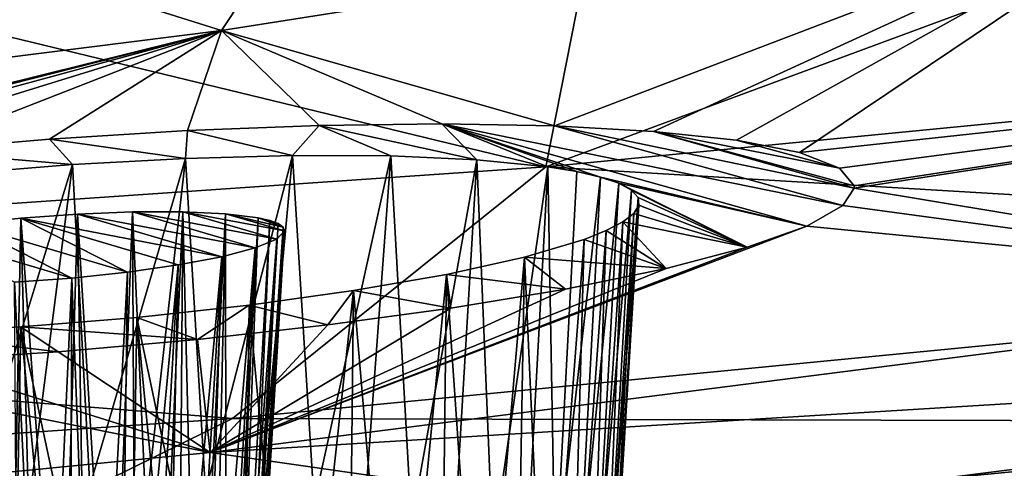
# Model space of a CAD drawing. Header units: metres. Extents: x -90 to 304, y -90 to 74.
# Tile 294 of 570: x 253.08 to 255.6, y -13.12 to -11.97. Entities that reach past the tile are written whole.
import ezdxf

# ---------------------------------------------------------------- set-up
doc = ezdxf.new("R2010")
doc.units = ezdxf.units.M
doc.layers.add('solid_21662050_350', color=7, linetype='CONTINUOUS')

msp = doc.modelspace()

# ---------------------------------------------------------------- linework, layer by layer
at = {"layer": 'solid_21662050_350'}
for points in [[(251.945618, -11.479867, 204.514191), (254.173157, -11.134022, 203.553574), (253.599243, -11.999104, 208.165176)], [(254.173157, -11.134022, 203.553574), (256.130981, -11.601048, 207.05954), (253.599243, -11.999104, 208.165176)], [(256.951324, -11.413691, 238.510544), (254.427246, -12.346958, 236.068329), (259.092621, -11.892765, 234.806763)], [(256.951324, -11.413691, 238.510544), (254.570633, -11.622048, 239.083359), (254.427246, -12.346958, 236.068329)], [(251.945618, -11.479867, 204.514191), (253.599243, -11.999104, 208.165176), (250.982635, -12.328228, 209.079361)], [(254.449585, -12.242076, 210.208206), (253.599243, -11.999104, 208.165176), (256.130981, -11.601048, 207.05954)], [(254.702759, -12.25605, 210.456818), (254.449585, -12.242076, 210.208206), (256.130981, -11.601048, 207.05954)], [(254.914307, -12.278888, 210.74971), (254.702759, -12.25605, 210.456818), (256.130981, -11.601048, 207.05954)], [(255.075394, -12.310399, 211.080856), (254.914307, -12.278888, 210.74971), (256.130981, -11.601048, 207.05954)], [(255.075394, -12.310399, 211.080856), (256.130981, -11.601048, 207.05954), (257.460968, -12.052434, 210.88298)], [(254.570633, -11.622048, 239.083359), (252.168732, -11.798766, 239.569077), (254.427246, -12.346958, 236.068329)], [(252.168732, -11.798766, 239.569077), (249.669693, -12.67347, 236.97525), (254.427246, -12.346958, 236.068329)], [(259.092621, -11.892765, 234.806763), (254.427246, -12.346958, 236.068329), (258.035553, -12.561463, 231.415329)], [(251.636505, -12.4851, 210.408783), (250.982635, -12.328228, 209.079361), (253.599243, -11.999104, 208.165176)], [(251.889328, -12.432434, 210.165573), (251.636505, -12.4851, 210.408783), (253.599243, -11.999104, 208.165176)], [(252.177429, -12.383912, 209.972412), (251.889328, -12.432434, 210.165573), (253.599243, -11.999104, 208.165176)], [(252.48558, -12.341916, 209.837723), (252.177429, -12.383912, 209.972412), (253.599243, -11.999104, 208.165176)], [(252.812149, -12.305654, 209.75502), (252.48558, -12.341916, 209.837723), (253.599243, -11.999104, 208.165176)], [(253.160156, -12.275743, 209.730301), (252.812149, -12.305654, 209.75502), (253.599243, -11.999104, 208.165176)], [(253.512375, -12.253809, 209.766281), (253.160156, -12.275743, 209.730301), (253.599243, -11.999104, 208.165176)], [(253.848404, -12.240908, 209.859863), (253.512375, -12.253809, 209.766281), (253.599243, -11.999104, 208.165176)], [(254.161972, -12.23704, 210.007919), (253.848404, -12.240908, 209.859863), (253.599243, -11.999104, 208.165176)], [(254.449585, -12.242076, 210.208206), (254.161972, -12.23704, 210.007919), (253.599243, -11.999104, 208.165176)], [(255.177277, -12.349615, 211.438217), (255.075394, -12.310399, 211.080856), (257.460968, -12.052434, 210.88298)], [(255.214417, -12.394933, 211.806305), (255.177277, -12.349615, 211.438217), (257.460968, -12.052434, 210.88298)], [(255.214417, -12.394933, 211.806305), (257.460968, -12.052434, 210.88298), (255.214462, -12.400886, 211.851959)], [(255.214462, -12.400886, 211.851959), (257.460968, -12.052434, 210.88298), (256.799438, -12.663952, 215.536652)], [(253.78067, -12.317607, 210.34874), (253.512375, -12.253809, 209.766281), (253.848404, -12.240908, 209.859863)], [(253.78067, -12.317607, 210.34874), (253.848404, -12.240908, 209.859863), (254.031479, -12.318776, 210.49968)], [(254.251511, -12.328426, 210.696991), (253.848404, -12.240908, 209.859863), (254.161972, -12.23704, 210.007919)], [(254.031479, -12.318776, 210.49968), (253.848404, -12.240908, 209.859863), (254.251511, -12.328426, 210.696991)], [(254.161972, -12.23704, 210.007919), (255.186172, -12.444887, 212.173248), (255.093903, -12.497797, 212.526306)], [(254.449585, -12.242076, 210.208206), (255.186172, -12.444887, 212.173248), (254.161972, -12.23704, 210.007919)], [(254.56723, -12.372545, 211.209579), (254.161972, -12.23704, 210.007919), (255.093903, -12.497797, 212.526306)], [(254.506439, -12.358524, 211.068878), (254.161972, -12.23704, 210.007919), (254.56723, -12.372545, 211.209579)], [(254.432846, -12.346447, 210.935822), (254.161972, -12.23704, 210.007919), (254.506439, -12.358524, 211.068878)], [(254.251511, -12.328426, 210.696991), (254.161972, -12.23704, 210.007919), (254.432846, -12.346447, 210.935822)], [(254.449585, -12.242076, 210.208206), (255.214462, -12.400886, 211.851959), (255.186172, -12.444887, 212.173248)], [(254.702759, -12.25605, 210.456818), (255.214462, -12.400886, 211.851959), (254.449585, -12.242076, 210.208206)], [(253.507019, -12.32493, 210.248245), (253.160156, -12.275743, 209.730301), (253.512375, -12.253809, 209.766281)], [(253.507019, -12.32493, 210.248245), (253.512375, -12.253809, 209.766281), (253.78067, -12.317607, 210.34874)], [(255.214417, -12.394933, 211.806305), (255.214462, -12.400886, 211.851959), (254.702759, -12.25605, 210.456818)], [(255.177277, -12.349615, 211.438217), (254.702759, -12.25605, 210.456818), (254.914307, -12.278888, 210.74971)], [(255.214417, -12.394933, 211.806305), (254.702759, -12.25605, 210.456818), (255.177277, -12.349615, 211.438217)], [(253.219238, -12.34062, 210.201721), (252.812149, -12.305654, 209.75502), (253.160156, -12.275743, 209.730301)], [(253.219238, -12.34062, 210.201721), (253.160156, -12.275743, 209.730301), (253.507019, -12.32493, 210.248245)], [(255.177277, -12.349615, 211.438217), (254.914307, -12.278888, 210.74971), (255.075394, -12.310399, 211.080856)], [(252.927429, -12.364294, 210.21167), (252.812149, -12.305654, 209.75502), (253.219238, -12.34062, 210.201721)], [(253.507019, -12.32493, 210.248245), (253.78067, -12.317607, 210.34874), (253.558029, -13.174185, 210.051041)], [(253.78067, -12.317607, 210.34874), (253.699905, -13.187614, 210.098068), (253.558029, -13.174185, 210.051041)], [(253.78067, -12.317607, 210.34874), (253.835876, -13.205593, 210.158936), (253.699905, -13.187614, 210.098068)], [(253.78067, -12.317607, 210.34874), (254.031479, -12.318776, 210.49968), (253.835876, -13.205593, 210.158936)], [(254.031479, -12.318776, 210.49968), (253.964493, -13.227921, 210.232971), (253.835876, -13.205593, 210.158936)], [(254.031479, -12.318776, 210.49968), (254.084305, -13.254357, 210.319366), (253.964493, -13.227921, 210.232971)], [(254.031479, -12.318776, 210.49968), (254.251511, -12.328426, 210.696991), (254.084305, -13.254357, 210.319366)], [(252.927429, -12.364294, 210.21167), (253.219238, -12.34062, 210.201721), (252.963379, -13.168107, 210.009171)], [(253.219238, -12.34062, 210.201721), (253.112854, -13.162394, 209.997299), (252.963379, -13.168107, 210.009171)], [(253.219238, -12.34062, 210.201721), (253.262894, -13.161505, 210.000381), (253.112854, -13.162394, 209.997299)], [(253.219238, -12.34062, 210.201721), (253.507019, -12.32493, 210.248245), (253.262894, -13.161505, 210.000381)], [(253.507019, -12.32493, 210.248245), (253.411819, -13.165449, 210.018356), (253.262894, -13.161505, 210.000381)], [(253.507019, -12.32493, 210.248245), (253.558029, -13.174185, 210.051041), (253.411819, -13.165449, 210.018356)], [(254.251511, -12.328426, 210.696991), (254.194031, -13.284609, 210.417175), (254.084305, -13.254357, 210.319366)], [(254.251511, -12.328426, 210.696991), (254.292465, -13.318345, 210.525314), (254.194031, -13.284609, 210.417175)], [(254.251511, -12.328426, 210.696991), (254.432846, -12.346447, 210.935822), (254.292465, -13.318345, 210.525314)], [(254.427246, -12.346958, 236.068329), (249.669693, -12.67347, 236.97525), (253.627701, -12.988834, 232.602402)], [(254.427246, -12.346958, 236.068329), (253.627701, -12.988834, 232.602402), (258.035553, -12.561463, 231.415329)], [(254.432846, -12.346447, 210.935822), (254.37851, -13.355198, 210.642609), (254.292465, -13.318345, 210.525314)], [(254.432846, -12.346447, 210.935822), (254.451233, -13.394761, 210.767776), (254.37851, -13.355198, 210.642609)], [(254.432846, -12.346447, 210.935822), (254.506439, -12.358524, 211.068878), (254.451233, -13.394761, 210.767776)], [(254.506439, -12.358524, 211.068878), (254.56723, -12.372545, 211.209579), (254.451233, -13.394761, 210.767776)], [(254.56723, -12.372545, 211.209579), (254.509827, -13.436604, 210.899429), (254.451233, -13.394761, 210.767776)], [(254.56723, -12.372545, 211.209579), (254.614075, -12.38835, 211.356018), (254.509827, -13.436604, 210.899429)], [(254.614075, -12.38835, 211.356018), (254.55368, -13.480266, 211.036148), (254.509827, -13.436604, 210.899429)], [(254.614075, -12.38835, 211.356018), (254.64624, -12.405727, 211.506149), (254.55368, -13.480266, 211.036148)], [(254.56723, -12.372545, 211.209579), (255.093903, -12.497797, 212.526306), (254.614075, -12.38835, 211.356018)], [(254.614075, -12.38835, 211.356018), (255.093903, -12.497797, 212.526306), (254.942017, -12.551848, 212.853378)], [(254.614075, -12.38835, 211.356018), (254.942017, -12.551848, 212.853378), (254.64624, -12.405727, 211.506149)], [(254.64624, -12.405727, 211.506149), (254.582275, -13.52527, 211.176422), (254.55368, -13.480266, 211.036148)], [(254.64624, -12.405727, 211.506149), (254.663376, -12.424479, 211.65834), (254.582275, -13.52527, 211.176422)], [(254.64624, -12.405727, 211.506149), (254.942017, -12.551848, 212.853378), (254.663376, -12.424479, 211.65834)], [(255.186172, -12.444887, 212.173248), (255.214462, -12.400886, 211.851959), (256.799438, -12.663952, 215.536652)], [(254.663376, -12.424479, 211.65834), (254.595322, -13.571121, 211.31871), (254.582275, -13.52527, 211.176422)], [(254.665375, -12.444415, 211.811005), (254.592682, -13.617319, 211.461472), (254.595322, -13.571121, 211.31871)], [(254.665375, -12.444415, 211.811005), (254.652267, -12.465339, 211.96257), (254.592682, -13.617319, 211.461472)], [(254.663376, -12.424479, 211.65834), (254.665375, -12.444415, 211.811005), (254.595322, -13.571121, 211.31871)], [(254.665375, -12.444415, 211.811005), (254.942017, -12.551848, 212.853378), (254.652267, -12.465339, 211.96257)], [(254.663376, -12.424479, 211.65834), (254.942017, -12.551848, 212.853378), (254.665375, -12.444415, 211.811005)], [(255.093903, -12.497797, 212.526306), (255.186172, -12.444887, 212.173248), (256.799438, -12.663952, 215.536652)], [(253.231842, -12.46719, 211.101715), (253.086884, -12.47772, 211.096832), (253.18988, -13.877119, 210.747055)], [(253.59996, -12.575866, 212.132996), (253.086884, -12.47772, 211.096832), (253.231842, -12.46719, 211.101715)], [(253.231842, -12.46719, 211.101715), (253.18988, -13.877119, 210.747055), (253.254898, -13.878575, 210.754089)], [(253.372284, -12.461626, 211.141052), (253.231842, -12.46719, 211.101715), (253.31842, -13.882641, 210.769119)], [(253.685455, -12.55359, 212.014664), (253.231842, -12.46719, 211.101715), (253.372284, -12.461626, 211.141052)], [(253.231842, -12.46719, 211.101715), (253.254898, -13.878575, 210.754089), (253.31842, -13.882641, 210.769119)], [(253.59996, -12.575866, 212.132996), (253.231842, -12.46719, 211.101715), (253.685455, -12.55359, 212.014664)], [(253.372284, -12.461626, 211.141052), (253.31842, -13.882641, 210.769119), (253.379364, -13.889246, 210.791916)], [(253.50058, -12.461342, 211.212875), (253.372284, -12.461626, 211.141052), (253.436691, -13.898277, 210.822067)], [(253.740173, -12.531233, 211.877716), (253.372284, -12.461626, 211.141052), (253.50058, -12.461342, 211.212875)], [(253.372284, -12.461626, 211.141052), (253.379364, -13.889246, 210.791916), (253.436691, -13.898277, 210.822067)], [(253.685455, -12.55359, 212.014664), (253.372284, -12.461626, 211.141052), (253.740173, -12.531233, 211.877716)], [(253.50058, -12.461342, 211.212875), (253.436691, -13.898277, 210.822067), (253.489426, -13.90958, 210.859055)], [(253.50058, -12.461342, 211.212875), (253.489426, -13.90958, 210.859055), (253.536667, -13.922967, 210.902283)], [(253.609558, -12.466402, 211.313705), (253.50058, -12.461342, 211.212875), (253.536667, -13.922967, 210.902283)], [(253.760315, -12.510112, 211.730026), (253.50058, -12.461342, 211.212875), (253.609558, -12.466402, 211.313705)], [(253.740173, -12.531233, 211.877716), (253.50058, -12.461342, 211.212875), (253.760315, -12.510112, 211.730026)], [(253.609558, -12.466402, 211.313705), (253.536667, -13.922967, 210.902283), (253.577591, -13.938195, 210.950958)], [(253.609558, -12.466402, 211.313705), (253.577591, -13.938195, 210.950958), (253.611496, -13.955018, 211.004303)], [(253.692703, -12.476629, 211.438614), (253.609558, -12.466402, 211.313705), (253.611496, -13.955018, 211.004303)], [(253.756821, -12.50042, 211.654892), (253.609558, -12.466402, 211.313705), (253.692703, -12.476629, 211.438614)], [(253.760315, -12.510112, 211.730026), (253.609558, -12.466402, 211.313705), (253.756821, -12.50042, 211.654892)], [(254.652267, -12.465339, 211.96257), (254.574356, -13.663357, 211.603119), (254.592682, -13.617319, 211.461472)], [(254.652267, -12.465339, 211.96257), (254.624252, -12.48702, 212.111435), (254.574356, -13.663357, 211.603119)], [(254.652267, -12.465339, 211.96257), (254.942017, -12.551848, 212.853378), (254.624252, -12.48702, 212.111435)], [(252.815842, -12.511144, 211.189713), (252.945587, -12.492645, 211.126694), (253.216995, -12.630351, 212.319366)], [(253.086884, -12.47772, 211.096832), (253.358902, -12.615314, 212.28949), (252.945587, -12.492645, 211.126694)], [(253.086884, -12.47772, 211.096832), (252.945587, -12.492645, 211.126694), (253.05986, -13.882088, 210.757385)], [(253.216995, -12.630351, 212.319366), (252.945587, -12.492645, 211.126694), (253.358902, -12.615314, 212.28949)], [(253.086884, -12.47772, 211.096832), (253.05986, -13.882088, 210.757385), (253.124512, -13.878296, 210.748169)], [(253.488953, -12.596821, 212.226242), (253.358902, -12.615314, 212.28949), (253.086884, -12.47772, 211.096832)], [(253.086884, -12.47772, 211.096832), (253.124512, -13.878296, 210.748169), (253.18988, -13.877119, 210.747055)], [(253.488953, -12.596821, 212.226242), (253.086884, -12.47772, 211.096832), (253.59996, -12.575866, 212.132996)], [(253.692703, -12.476629, 211.438614), (253.611496, -13.955018, 211.004303), (253.637833, -13.973141, 211.061356)], [(253.722733, -12.483542, 211.507996), (253.692703, -12.476629, 211.438614), (253.637833, -13.973141, 211.061356)], [(253.722733, -12.483542, 211.507996), (253.637833, -13.973141, 211.061356), (253.656113, -13.992254, 211.12117)], [(253.744217, -12.491518, 211.580505), (253.722733, -12.483542, 211.507996), (253.656113, -13.992254, 211.12117)], [(253.756821, -12.50042, 211.654892), (253.744217, -12.491518, 211.580505), (253.656113, -13.992254, 211.12117)], [(253.744217, -12.491518, 211.580505), (253.692703, -12.476629, 211.438614), (253.722733, -12.483542, 211.507996)], [(253.756821, -12.50042, 211.654892), (253.692703, -12.476629, 211.438614), (253.744217, -12.491518, 211.580505)], [(254.624252, -12.48702, 212.111435), (254.540573, -13.70873, 211.742111), (254.574356, -13.663357, 211.603119)], [(254.624252, -12.48702, 212.111435), (254.581726, -12.509248, 212.256119), (254.540573, -13.70873, 211.742111)], [(254.624252, -12.48702, 212.111435), (254.734787, -12.605789, 213.146515), (254.581726, -12.509248, 212.256119)], [(254.624252, -12.48702, 212.111435), (254.942017, -12.551848, 212.853378), (254.734787, -12.605789, 213.146515)], [(252.815842, -12.511144, 211.189713), (253.216995, -12.630351, 212.319366), (253.070984, -12.64108, 212.314117)], [(255.093903, -12.497797, 212.526306), (256.799438, -12.663952, 215.536652), (253.570114, -13.075287, 216.679184)], [(254.942017, -12.551848, 212.853378), (255.093903, -12.497797, 212.526306), (253.570114, -13.075287, 216.679184)], [(253.756821, -12.50042, 211.654892), (253.656113, -13.992254, 211.12117), (253.666061, -14.012034, 211.182724)], [(253.760315, -12.510112, 211.730026), (253.667465, -14.032133, 211.244934), (253.660339, -14.052223, 211.306778)], [(253.740173, -12.531233, 211.877716), (253.760315, -12.510112, 211.730026), (253.660339, -14.052223, 211.306778)], [(253.760315, -12.510112, 211.730026), (253.756821, -12.50042, 211.654892), (253.666061, -14.012034, 211.182724)], [(253.760315, -12.510112, 211.730026), (253.666061, -14.012034, 211.182724), (253.667465, -14.032133, 211.244934)], [(254.581726, -12.509248, 212.256119), (254.491699, -13.752941, 211.876923), (254.540573, -13.70873, 211.742111)], [(254.581726, -12.509248, 212.256119), (254.525192, -12.531814, 212.395233), (254.491699, -13.752941, 211.876923)], [(254.581726, -12.509248, 212.256119), (254.734787, -12.605789, 213.146515), (254.525192, -12.531814, 212.395233)], [(253.740173, -12.531233, 211.877716), (253.644775, -14.071945, 211.367157), (253.621063, -14.090969, 211.425064)], [(253.685455, -12.55359, 212.014664), (253.740173, -12.531233, 211.877716), (253.621063, -14.090969, 211.425064)], [(253.740173, -12.531233, 211.877716), (253.660339, -14.052223, 211.306778), (253.644775, -14.071945, 211.367157)], [(254.525192, -12.531814, 212.395233), (254.734787, -12.605789, 213.146515), (254.37291, -12.577055, 212.651276)], [(254.525192, -12.531814, 212.395233), (254.37291, -12.577055, 212.651276), (254.428253, -13.795507, 212.006088)], [(254.525192, -12.531814, 212.395233), (254.428253, -13.795507, 212.006088), (254.491699, -13.752941, 211.876923)], [(253.685455, -12.55359, 212.014664), (253.5896, -14.108968, 211.479507), (253.550919, -14.125632, 211.529541)], [(253.59996, -12.575866, 212.132996), (253.685455, -12.55359, 212.014664), (253.550919, -14.125632, 211.529541)], [(254.734787, -12.605789, 213.146515), (254.942017, -12.551848, 212.853378), (253.570114, -13.075287, 216.679184)], [(253.685455, -12.55359, 212.014664), (253.621063, -14.090969, 211.425064), (253.5896, -14.108968, 211.479507)], [(258.035553, -12.561463, 231.415329), (253.627701, -12.988834, 232.602402), (256.93811, -12.996708, 227.883087)], [(253.59996, -12.575866, 212.132996), (253.505676, -14.140684, 211.574326), (253.454681, -14.153854, 211.613068)], [(253.488953, -12.596821, 212.226242), (253.59996, -12.575866, 212.132996), (253.454681, -14.153854, 211.613068)], [(253.59996, -12.575866, 212.132996), (253.550919, -14.125632, 211.529541), (253.505676, -14.140684, 211.574326)], [(254.37291, -12.577055, 212.651276), (254.477753, -12.65836, 213.398636), (254.174026, -12.621065, 212.870056)], [(254.37291, -12.577055, 212.651276), (254.174026, -12.621065, 212.870056), (254.26062, -13.873857, 212.241867)], [(254.37291, -12.577055, 212.651276), (254.26062, -13.873857, 212.241867), (254.350937, -13.83596, 212.128189)], [(254.37291, -12.577055, 212.651276), (254.350937, -13.83596, 212.128189), (254.428253, -13.795507, 212.006088)], [(254.37291, -12.577055, 212.651276), (254.734787, -12.605789, 213.146515), (254.477753, -12.65836, 213.398636)], [(253.216995, -12.630351, 212.319366), (253.358902, -12.615314, 212.28949), (253.276108, -14.180049, 211.687149)], [(253.276108, -14.180049, 211.687149), (253.358902, -12.615314, 212.28949), (253.338882, -14.173708, 211.669968)], [(253.488953, -12.596821, 212.226242), (253.338882, -14.173708, 211.669968), (253.358902, -12.615314, 212.28949)], [(253.488953, -12.596821, 212.226242), (253.398758, -14.164927, 211.645142), (253.338882, -14.173708, 211.669968)], [(253.488953, -12.596821, 212.226242), (253.454681, -14.153854, 211.613068), (253.398758, -14.164927, 211.645142)], [(254.477753, -12.65836, 213.398636), (254.734787, -12.605789, 213.146515), (253.570114, -13.075287, 216.679184)], [(254.174026, -12.621065, 212.870056), (254.184677, -12.706975, 213.597412), (253.936523, -12.662265, 213.043747)], [(254.174026, -12.621065, 212.870056), (253.936523, -12.662265, 213.043747), (254.044983, -13.940357, 212.439148)], [(254.174026, -12.621065, 212.870056), (254.044983, -13.940357, 212.439148), (254.158249, -13.908784, 212.345901)], [(254.174026, -12.621065, 212.870056), (254.158249, -13.908784, 212.345901), (254.26062, -13.873857, 212.241867)], [(254.174026, -12.621065, 212.870056), (254.477753, -12.65836, 213.398636), (254.184677, -12.706975, 213.597412)], [(253.070984, -12.64108, 212.314117), (253.216995, -12.630351, 212.319366), (253.146088, -14.185019, 211.697464)], [(253.070984, -12.64108, 212.314117), (253.146088, -14.185019, 211.697464), (253.08107, -14.183561, 211.690445)], [(253.216995, -12.630351, 212.319366), (253.211456, -14.183841, 211.696365), (253.146088, -14.185019, 211.697464)], [(253.216995, -12.630351, 212.319366), (253.276108, -14.180049, 211.687149), (253.211456, -14.183841, 211.696365)], [(254.184677, -12.706975, 213.597412), (254.477753, -12.65836, 213.398636), (253.570114, -13.075287, 216.679184)], [(253.570114, -13.075287, 216.679184), (256.799438, -12.663952, 215.536652), (258.189575, -12.792882, 219.258179)], [(253.936523, -12.662265, 213.043747), (253.870743, -12.749596, 213.735764), (253.669525, -12.699194, 213.166306)], [(253.936523, -12.662265, 213.043747), (253.669525, -12.699194, 213.166306), (253.790802, -13.9921, 212.589279)], [(253.936523, -12.662265, 213.043747), (253.790802, -13.9921, 212.589279), (253.922058, -13.968231, 212.520569)], [(253.936523, -12.662265, 213.043747), (254.184677, -12.706975, 213.597412), (253.870743, -12.749596, 213.735764)], [(253.936523, -12.662265, 213.043747), (253.922058, -13.968231, 212.520569), (254.044983, -13.940357, 212.439148)], [(249.669693, -12.67347, 236.97525), (249.133423, -13.29605, 233.455719), (253.627701, -12.988834, 232.602402)], [(253.382813, -12.730533, 213.233368), (253.669525, -12.699194, 213.166306), (253.537643, -12.786765, 213.819138)], [(253.382813, -12.730533, 213.233368), (253.652664, -14.011703, 212.644547), (253.669525, -12.699194, 213.166306)], [(253.669525, -12.699194, 213.166306), (253.870743, -12.749596, 213.735764), (253.537643, -12.786765, 213.819138)], [(253.870743, -12.749596, 213.735764), (254.184677, -12.706975, 213.597412), (253.570114, -13.075287, 216.679184)], [(253.790802, -13.9921, 212.589279), (253.669525, -12.699194, 213.166306), (253.652664, -14.011703, 212.644547)], [(253.382813, -12.730533, 213.233368), (253.537643, -12.786765, 213.819138), (253.086868, -12.7551, 213.242355)], [(253.382813, -12.730533, 213.233368), (253.086868, -12.7551, 213.242355), (253.361847, -14.037299, 212.712402)], [(253.382813, -12.730533, 213.233368), (253.361847, -14.037299, 212.712402), (253.509155, -14.026824, 212.68573)], [(253.382813, -12.730533, 213.233368), (253.509155, -14.026824, 212.68573), (253.652664, -14.011703, 212.644547)], [(253.086868, -12.7551, 213.242355), (253.182571, -12.818081, 213.842484), (252.792618, -12.771891, 213.192459)], [(253.086868, -12.7551, 213.242355), (252.792618, -12.771891, 213.192459), (253.062332, -14.043901, 212.721207)], [(252.792618, -12.771891, 213.192459), (253.182571, -12.818081, 213.842484), (252.821823, -12.841692, 213.802017)], [(253.086868, -12.7551, 213.242355), (253.062332, -14.043901, 212.721207), (253.212357, -14.043013, 212.724274)], [(253.086868, -12.7551, 213.242355), (253.537643, -12.786765, 213.819138), (253.182571, -12.818081, 213.842484)], [(253.086868, -12.7551, 213.242355), (253.212357, -14.043013, 212.724274), (253.361847, -14.037299, 212.712402)], [(253.537643, -12.786765, 213.819138), (253.870743, -12.749596, 213.735764), (253.570114, -13.075287, 216.679184)], [(253.182571, -12.818081, 213.842484), (253.537643, -12.786765, 213.819138), (253.570114, -13.075287, 216.679184)], [(253.570114, -13.075287, 216.679184), (258.189575, -12.792882, 219.258179), (254.691605, -13.235894, 220.488998)], [(255.326431, -13.233308, 222.051758), (254.691605, -13.235894, 220.488998), (258.189575, -12.792882, 219.258179)], [(255.669937, -13.197049, 222.040894), (255.326431, -13.233308, 222.051758), (258.189575, -12.792882, 219.258179)], [(252.821823, -12.841692, 213.802017), (253.182571, -12.818081, 213.842484), (253.570114, -13.075287, 216.679184)], [(252.473938, -12.856192, 213.69899), (252.821823, -12.841692, 213.802017), (253.570114, -13.075287, 216.679184)], [(252.473938, -12.856192, 213.69899), (253.570114, -13.075287, 216.679184), (250.254135, -13.397971, 217.575485)], [(253.627701, -12.988834, 232.602402), (249.133423, -13.29605, 233.455719), (252.797928, -13.396964, 228.994858)], [(253.627701, -12.988834, 232.602402), (252.797928, -13.396964, 228.994858), (256.93811, -12.996708, 227.883087)], [(256.232727, -13.146763, 226.18692), (256.93811, -12.996708, 227.883087), (252.797928, -13.396964, 228.994858)], [(250.254135, -13.397971, 217.575485), (253.570114, -13.075287, 216.679184), (254.691605, -13.235894, 220.488998)]]:
    msp.add_3dface(points, dxfattribs=at)

doc.saveas('drawing.dxf')
